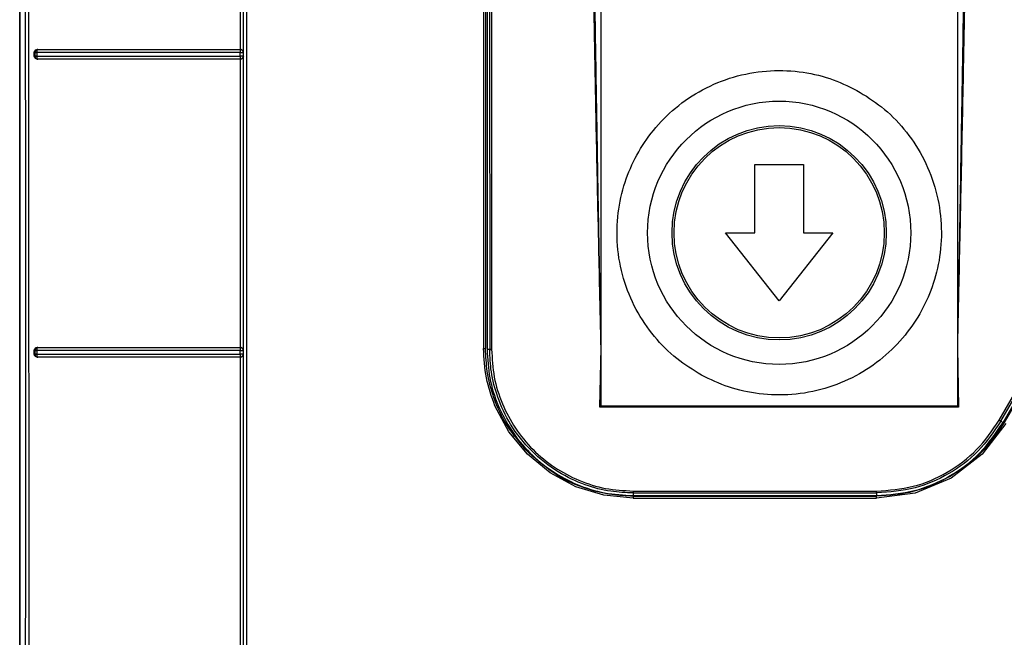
# Model space of a CAD drawing. Header units: inches. Extents: x 170 to 312, y 215 to 248.
# Tile 261 of 656: x 206.3326 to 206.4654, y 242.1165 to 242.1997. Entities that reach past the tile are written whole.
import ezdxf

# ---------------------------------------------------------------- set-up
doc = ezdxf.new("R2010")
doc.units = ezdxf.units.IN
doc.header["$LTSCALE"] = 0.25
doc.header["$MEASUREMENT"] = 0
doc.layers.add('MOTOR RH', color=7, linetype='Continuous')

msp = doc.modelspace()

# ---------------------------------------------------------------- linework, layer by layer
at = {"layer": 'MOTOR RH'}
for p, q in [((206.411, 242.14761), (206.411, 242.27595)), ((206.45903, 242.27595), (206.45903, 242.14761)), ((206.33265, 241.92392), (206.33265, 242.23936)), ((206.33265, 242.23936), (206.33265, 241.9417)), ((206.36239, 242.19567), (206.3624, 242.23451)), ((206.3628, 242.19528), (206.3628, 242.23489)), ((206.39516, 242.21438), (206.39517, 242.15537)), ((206.39542, 242.21441), (206.39543, 242.15536)), ((206.39564, 242.21429), (206.39564, 242.15524)), ((206.39598, 242.21429), (206.39599, 242.15524)), ((206.39624, 242.21429), (206.39625, 242.15527)), ((206.33503, 242.19567), (206.33508, 242.19566)), ((206.36238, 242.19566), (206.36239, 242.19567)), ((206.33461, 242.19475), (206.33461, 242.19528)), ((206.3347, 242.19527), (206.33461, 242.19528)), ((206.3347, 242.19476), (206.33461, 242.19475)), ((206.3347, 242.19527), (206.3347, 242.19476)), ((206.33497, 242.19527), (206.33497, 242.19477)), ((206.335, 242.19554), (206.33504, 242.19563)), ((206.33504, 242.1944), (206.335, 242.19449)), ((206.33509, 242.19437), (206.33503, 242.19436)), ((206.33506, 242.19438), (206.33504, 242.1944)), ((206.33509, 242.19437), (206.33506, 242.19438)), ((206.36237, 242.19476), (206.36238, 242.19527)), ((206.36237, 242.19476), (206.36238, 242.19465)), ((206.36238, 242.1944), (206.36238, 242.19436)), ((206.3624, 242.19436), (206.36238, 242.19436)), ((206.36239, 242.15551), (206.3624, 242.19436)), ((206.3628, 242.19528), (206.36277, 242.19526)), ((206.36277, 242.19526), (206.36277, 242.19476)), ((206.36277, 242.19476), (206.3628, 242.19474)), ((206.3628, 242.15513), (206.3628, 242.19474)), ((206.43173, 242.17096), (206.43173, 242.18015)), ((206.43173, 242.18015), (206.43829, 242.18015)), ((206.43829, 242.18015), (206.43829, 242.17096)), ((206.43501, 242.16178), (206.42779, 242.17096)), ((206.42779, 242.17096), (206.43173, 242.17096)), ((206.44223, 242.17096), (206.43501, 242.16178)), ((206.43829, 242.17096), (206.44223, 242.17096)), ((206.33461, 242.15459), (206.33461, 242.15513)), ((206.3347, 242.15511), (206.33461, 242.15513)), ((206.3347, 242.1546), (206.33461, 242.15459)), ((206.3347, 242.15511), (206.3347, 242.1546)), ((206.33497, 242.15511), (206.33497, 242.1546)), ((206.335, 242.15538), (206.33504, 242.15547)), ((206.33503, 242.15551), (206.33508, 242.1555)), ((206.36237, 242.1546), (206.36238, 242.15511)), ((206.36238, 242.1555), (206.36239, 242.15551)), ((206.3628, 242.15513), (206.36277, 242.15511)), ((206.36277, 242.15511), (206.36277, 242.1546)), ((206.36277, 242.1546), (206.3628, 242.15458)), ((206.3628, 242.11497), (206.3628, 242.15458)), ((206.39543, 242.15536), (206.39543, 242.15536)), ((206.39599, 242.15524), (206.39564, 242.15524)), ((206.41084, 242.14745), (206.411, 242.15548)), ((206.45903, 242.15548), (206.45919, 242.14745)), ((206.33504, 242.15424), (206.335, 242.15433)), ((206.33509, 242.15421), (206.33503, 242.1542)), ((206.33506, 242.15422), (206.33504, 242.15424)), ((206.33509, 242.15421), (206.33506, 242.15422)), ((206.36238, 242.15433), (206.36238, 242.15424)), ((206.36238, 242.15424), (206.36238, 242.15421)), ((206.3624, 242.1542), (206.36238, 242.15421)), ((206.36239, 242.11535), (206.3624, 242.1542)), ((206.46466, 242.1457), (206.46845, 242.15226)), ((206.46489, 242.14557), (206.46867, 242.15213)), ((206.46518, 242.1454), (206.46897, 242.15196)), ((206.46914, 242.15198), (206.46535, 242.14541)), ((206.39857, 242.14416), (206.3967, 242.14765)), ((206.411, 242.14761), (206.41084, 242.14745)), ((206.45919, 242.14745), (206.41084, 242.14745)), ((206.45903, 242.14761), (206.411, 242.14761)), ((206.45919, 242.14745), (206.45903, 242.14761)), ((206.46558, 242.14528), (206.46238, 242.14111)), ((206.46489, 242.14557), (206.46518, 242.1454)), ((206.40107, 242.14111), (206.39857, 242.14416)), ((206.40413, 242.1386), (206.40107, 242.14111)), ((206.46238, 242.14111), (206.45821, 242.1379)), ((206.40761, 242.13674), (206.40413, 242.1386)), ((206.45821, 242.1379), (206.45335, 242.13589)), ((206.41139, 242.13559), (206.40761, 242.13674)), ((206.41533, 242.13616), (206.44814, 242.13616)), ((206.41532, 242.1352), (206.41139, 242.13559)), ((206.41532, 242.13547), (206.44813, 242.13547)), ((206.41532, 242.1352), (206.44813, 242.1352)), ((206.41533, 242.1359), (206.44814, 242.1359)), ((206.41533, 242.1359), (206.41533, 242.13555)), ((206.41533, 242.13555), (206.44814, 242.13555)), ((206.45335, 242.13589), (206.44813, 242.1352)), ((206.44814, 242.1359), (206.44814, 242.13555))]:
    msp.add_line(p, q, dxfattribs=at)
for radius in [0.01774, 0.01444, 0.01417]:
    msp.add_circle((206.43501, 242.17096), radius, dxfattribs=at)
for points, knots in [([(206.33338, 242.23972), (206.33339, 242.21844), (206.33342, 242.1759), (206.33341, 242.11206), (206.33336, 242.04824), (206.33327, 241.98446), (206.33317, 241.94201), (206.33312, 241.92078)], [0, 0, 0, 0, 0.199984, 0.399977, 0.600029, 0.800023, 1, 1, 1, 1]), ([(206.33382, 242.2401), (206.33383, 242.22222), (206.33385, 242.18646), (206.33386, 242.13281), (206.33386, 242.09706), (206.33386, 242.07919)], [0, 0, 0, 0, 0.3333777, 0.6667111, 1, 1, 1, 1]), ([(206.36282, 241.92809), (206.36282, 241.94886), (206.36281, 241.99039), (206.36281, 242.05278), (206.36281, 242.1152), (206.36281, 242.17764), (206.36281, 242.21925), (206.36281, 242.24006)], [0, 0, 0, 0, 0.199959, 0.399961, 0.599979, 0.80001, 1, 1, 1, 1]), ([(206.36321, 242.24018), (206.36321, 242.2193), (206.36321, 242.17754), (206.36321, 242.11488), (206.36321, 242.05224), (206.36321, 241.98964), (206.36321, 241.94795), (206.36321, 241.92711)], [0, 0, 0, 0, 0.2, 0.4, 0.6, 0.8, 1, 1, 1, 1]), ([(206.411, 242.15548), (206.41094, 242.15806), (206.41084, 242.16288), (206.41069, 242.16957), (206.41055, 242.17598), (206.41042, 242.18239), (206.41028, 242.18901), (206.41016, 242.19558), (206.41002, 242.20298), (206.40987, 242.21124), (206.40973, 242.22033), (206.40961, 242.22929), (206.40955, 242.23532), (206.40952, 242.23825)], [0, 0, 0, 0, 0.093729, 0.174536, 0.24242, 0.325941, 0.407072, 0.482165, 0.564229, 0.675047, 0.781572, 0.893672, 1, 1, 1, 1]), ([(206.411, 242.15548), (206.41096, 242.1575), (206.41089, 242.16119), (206.4108, 242.16623), (206.41073, 242.17023), (206.41068, 242.17321), (206.41063, 242.17563), (206.41058, 242.17834), (206.41052, 242.18213), (206.41044, 242.18682), (206.41035, 242.19184), (206.41027, 242.1972), (206.41014, 242.20542), (206.40999, 242.21595), (206.40985, 242.22772), (206.40979, 242.23495), (206.40976, 242.23826)], [0, 0, 0, 0, 0.07319, 0.133984, 0.182381, 0.218382, 0.241987, 0.269928, 0.316673, 0.379251, 0.439861, 0.498505, 0.573594, 0.73788, 0.880015, 1, 1, 1, 1]), ([(206.46026, 242.23826), (206.46025, 242.23653), (206.46022, 242.23289), (206.46016, 242.22715), (206.46009, 242.22087), (206.46, 242.21404), (206.4599, 242.20667), (206.45979, 242.19931), (206.45969, 242.19292), (206.4596, 242.18764), (206.45952, 242.18304), (206.45945, 242.17893), (206.45939, 242.17546), (206.45933, 242.17216), (206.45926, 242.16796), (206.45915, 242.16223), (206.45907, 242.1579), (206.45903, 242.15548)], [0, 0, 0, 0, 0.062702, 0.131993, 0.207874, 0.290346, 0.379406, 0.475057, 0.557054, 0.610988, 0.666485, 0.723545, 0.759898, 0.792286, 0.843099, 0.912337, 1, 1, 1, 1]), ([(206.46051, 242.23825), (206.46048, 242.23527), (206.46042, 242.22912), (206.46029, 242.22), (206.46015, 242.21073), (206.45998, 242.20157), (206.45982, 242.19301), (206.45966, 242.185), (206.45951, 242.17794), (206.45936, 242.17085), (206.4592, 242.16353), (206.45909, 242.1583), (206.45903, 242.15548)], [0, 0, 0, 0, 0.108305, 0.22261, 0.330745, 0.444165, 0.554601, 0.640848, 0.734435, 0.810783, 0.897533, 1, 1, 1, 1]), ([(206.33461, 242.19528), (206.33461, 242.19531), (206.33462, 242.19536), (206.33465, 242.19545), (206.33473, 242.19556), (206.33486, 242.19565), (206.33497, 242.19566), (206.33503, 242.19567)], [0, 0, 0, 0, 0.116527, 0.229907, 0.466736, 0.729518, 1, 1, 1, 1]), ([(206.33503, 242.19567), (206.338, 242.19567), (206.34394, 242.19567), (206.35312, 242.19567), (206.3593, 242.19567), (206.36239, 242.19567)], [0, 0, 0, 0, 0.333152, 0.666752, 1, 1, 1, 1]), ([(206.36239, 242.19567), (206.36243, 242.19567), (206.36249, 242.19566), (206.36258, 242.19562), (206.36266, 242.19557), (206.3627, 242.19553), (206.36272, 242.1955)], [0, 0, 0, 0, 0.230859, 0.468557, 0.712686, 1, 1, 1, 1]), ([(206.33503, 242.19436), (206.33497, 242.19436), (206.33486, 242.19437), (206.33473, 242.19447), (206.33465, 242.19458), (206.33462, 242.19467), (206.33461, 242.19472), (206.33461, 242.19475)], [0, 0, 0, 0, 0.2717688, 0.5368517, 0.7738537, 0.8858453, 1, 1, 1, 1]), ([(206.33508, 242.19566), (206.33503, 242.19565), (206.33493, 242.19564), (206.33482, 242.19555), (206.33475, 242.19546), (206.33471, 242.19536), (206.3347, 242.1953), (206.3347, 242.19527)], [0, 0, 0, 0, 0.250906, 0.501408, 0.695045, 0.83371, 1, 1, 1, 1]), ([(206.3347, 242.19527), (206.33471, 242.19527), (206.33473, 242.19527), (206.33479, 242.19527), (206.33487, 242.19527), (206.33494, 242.19527), (206.33497, 242.19527)], [0, 0, 0, 0, 0.250008, 0.500005, 0.749993, 1, 1, 1, 1]), ([(206.33497, 242.19477), (206.33494, 242.19477), (206.33487, 242.19476), (206.33479, 242.19476), (206.33473, 242.19476), (206.33471, 242.19476), (206.3347, 242.19476)], [0, 0, 0, 0, 0.250113, 0.499997, 0.749888, 1, 1, 1, 1]), ([(206.3347, 242.19476), (206.33471, 242.19471), (206.33472, 242.19461), (206.33481, 242.19448), (206.33493, 242.19439), (206.33503, 242.19437), (206.33509, 242.19437)], [0, 0, 0, 0, 0.250029, 0.499997, 0.749969, 1, 1, 1, 1]), ([(206.33497, 242.19527), (206.33497, 242.1953), (206.33497, 242.19535), (206.33498, 242.19542), (206.33499, 242.19548), (206.335, 242.19552), (206.335, 242.19554)], [0, 0, 0, 0, 0.2500063, 0.5000148, 0.7500138, 1, 1, 1, 1]), ([(206.36238, 242.19527), (206.3593, 242.19527), (206.35313, 242.19527), (206.34393, 242.19527), (206.33796, 242.19527), (206.33497, 242.19527)], [0, 0, 0, 0, 0.331506, 0.664839, 1, 1, 1, 1]), ([(206.33497, 242.19477), (206.33796, 242.19476), (206.34393, 242.19476), (206.35312, 242.19476), (206.3593, 242.19476), (206.36237, 242.19476)], [0, 0, 0, 0, 0.335093, 0.668426, 1, 1, 1, 1]), ([(206.335, 242.19449), (206.335, 242.19451), (206.33499, 242.19455), (206.33498, 242.19462), (206.33497, 242.19469), (206.33497, 242.19474), (206.33497, 242.19477)], [0, 0, 0, 0, 0.24975, 0.499936, 0.750122, 1, 1, 1, 1]), ([(206.3624, 242.19436), (206.35931, 242.19436), (206.35312, 242.19436), (206.34394, 242.19436), (206.338, 242.19436), (206.33503, 242.19436)], [0, 0, 0, 0, 0.333449, 0.66692, 1, 1, 1, 1]), ([(206.33504, 242.19563), (206.33505, 242.19563), (206.33506, 242.19565), (206.33507, 242.19566), (206.33508, 242.19566), (206.33508, 242.19566), (206.33508, 242.19566)], [0, 0, 0, 0, 0.500013, 0.83434, 0.938283, 1, 1, 1, 1]), ([(206.33508, 242.19566), (206.33804, 242.19566), (206.34397, 242.19566), (206.35313, 242.19566), (206.3593, 242.19566), (206.36238, 242.19566)], [0, 0, 0, 0, 0.333018, 0.666912, 1, 1, 1, 1]), ([(206.36238, 242.19436), (206.3593, 242.19436), (206.35313, 242.19436), (206.34397, 242.19437), (206.33805, 242.19437), (206.33509, 242.19437)], [0, 0, 0, 0, 0.333072, 0.666957, 1, 1, 1, 1]), ([(206.36238, 242.19554), (206.36238, 242.19551), (206.36237, 242.19546), (206.36237, 242.19536), (206.36237, 242.1953), (206.36238, 242.19527)], [0, 0, 0, 0, 0.396825, 0.672899, 1, 1, 1, 1]), ([(206.36277, 242.19476), (206.36276, 242.19476), (206.36275, 242.19476), (206.36266, 242.19476), (206.36256, 242.19476), (206.36247, 242.19476), (206.36241, 242.19476), (206.36237, 242.19476)], [0, 0, 0, 0, 0.2509367, 0.5014619, 0.6987674, 0.8365444, 1, 1, 1, 1]), ([(206.36277, 242.19526), (206.36277, 242.1953), (206.36276, 242.19536), (206.36273, 242.19546), (206.36266, 242.19554), (206.3626, 242.1956), (206.36255, 242.19562), (206.36252, 242.19563), (206.3625, 242.19564), (206.36248, 242.19564), (206.36244, 242.19565), (206.3624, 242.19566), (206.36238, 242.19566)], [0, 0, 0, 0, 0.169717, 0.309821, 0.50036, 0.669269, 0.720735, 0.750058, 0.812687, 0.820426, 0.875276, 1, 1, 1, 1]), ([(206.36238, 242.19566), (206.36238, 242.19565), (206.36238, 242.19564), (206.36238, 242.19557), (206.36238, 242.19554)], [0, 0, 0, 0, 0.500043, 1, 1, 1, 1]), ([(206.36238, 242.19527), (206.3624, 242.19527), (206.36246, 242.19527), (206.36254, 242.19527), (206.36261, 242.19527), (206.36269, 242.19527), (206.36274, 242.19526), (206.36277, 242.19527), (206.36277, 242.19527), (206.36277, 242.19526)], [0, 0, 0, 0, 0.1448761, 0.2888763, 0.4064672, 0.5453396, 0.7784567, 0.8916654, 1, 1, 1, 1]), ([(206.36238, 242.19436), (206.36241, 242.19437), (206.36248, 242.19437), (206.36257, 242.19441), (206.36266, 242.19447), (206.36271, 242.19454), (206.36273, 242.19459), (206.36275, 242.19461), (206.36275, 242.19464), (206.36276, 242.19466), (206.36277, 242.1947), (206.36277, 242.19473), (206.36277, 242.19476)], [0, 0, 0, 0, 0.1706537, 0.3115785, 0.5034068, 0.6707761, 0.7218148, 0.75094, 0.8128715, 0.833619, 0.8750169, 1, 1, 1, 1]), ([(206.36238, 242.19465), (206.36238, 242.19462), (206.36238, 242.19456), (206.36238, 242.19451), (206.36238, 242.19449)], [0, 0, 0, 0, 0.5849878, 1, 1, 1, 1]), ([(206.36238, 242.19449), (206.36238, 242.19447), (206.36238, 242.19443), (206.36238, 242.19441), (206.36238, 242.1944)], [0, 0, 0, 0, 0.510853, 1, 1, 1, 1]), ([(206.36272, 242.19452), (206.3627, 242.1945), (206.36266, 242.19445), (206.36258, 242.1944), (206.36249, 242.19436), (206.36243, 242.19436), (206.3624, 242.19436)], [0, 0, 0, 0, 0.29194, 0.548646, 0.775454, 1, 1, 1, 1]), ([(206.36272, 242.1955), (206.36274, 242.19547), (206.36278, 242.1954), (206.36279, 242.19533), (206.36279, 242.1953), (206.3628, 242.19529), (206.3628, 242.19529), (206.3628, 242.19528)], [0, 0, 0, 0, 0.561295, 0.8701, 0.957428, 0.984304, 1, 1, 1, 1]), ([(206.3628, 242.19474), (206.36279, 242.1947), (206.36278, 242.19462), (206.36274, 242.19455), (206.36272, 242.19452)], [0, 0, 0, 0, 0.503791, 1, 1, 1, 1]), ([(206.42453, 242.15178), (206.4234, 242.15248), (206.42106, 242.15393), (206.41806, 242.15695), (206.41559, 242.16059), (206.41389, 242.16477), (206.41307, 242.16919), (206.41317, 242.1736), (206.41409, 242.17774), (206.41572, 242.1815), (206.41801, 242.1849), (206.42099, 242.18792), (206.42465, 242.19038), (206.42881, 242.19209), (206.43324, 242.19291), (206.43765, 242.1928), (206.44181, 242.19191), (206.44429, 242.19072), (206.44549, 242.19015)], [0, 0, 0, 0, 0.058258, 0.120006, 0.18432, 0.25, 0.31568, 0.379994, 0.441742, 0.5, 0.558258, 0.620006, 0.68432, 0.75, 0.81568, 0.879994, 0.941742, 1, 1, 1, 1]), ([(206.44549, 242.19015), (206.44663, 242.18944), (206.44897, 242.188), (206.45196, 242.18498), (206.45443, 242.18133), (206.45614, 242.17716), (206.45695, 242.17273), (206.45686, 242.16832), (206.45593, 242.16418), (206.4543, 242.16042), (206.45202, 242.15702), (206.44904, 242.15401), (206.44538, 242.15154), (206.44121, 242.14984), (206.43678, 242.14902), (206.43237, 242.14913), (206.42822, 242.15001), (206.42574, 242.1512), (206.42453, 242.15178)], [0, 0, 0, 0, 0.058258, 0.120006, 0.18432, 0.25, 0.31568, 0.379994, 0.441742, 0.5, 0.558258, 0.620006, 0.68432, 0.75, 0.81568, 0.879994, 0.941742, 1, 1, 1, 1]), ([(206.33461, 242.15513), (206.33461, 242.15515), (206.33462, 242.1552), (206.33465, 242.1553), (206.33473, 242.1554), (206.33486, 242.1555), (206.33497, 242.15551), (206.33503, 242.15551)], [0, 0, 0, 0, 0.116319, 0.229622, 0.466596, 0.72971, 1, 1, 1, 1]), ([(206.33503, 242.1542), (206.33497, 242.15421), (206.33486, 242.15422), (206.33473, 242.15431), (206.33465, 242.15442), (206.33462, 242.15451), (206.33461, 242.15456), (206.33461, 242.15459)], [0, 0, 0, 0, 0.270485, 0.533784, 0.770305, 0.883586, 1, 1, 1, 1]), ([(206.33508, 242.1555), (206.33503, 242.1555), (206.33493, 242.15548), (206.33481, 242.1554), (206.33475, 242.1553), (206.33471, 242.1552), (206.3347, 242.15514), (206.3347, 242.15511)], [0, 0, 0, 0, 0.250904, 0.501394, 0.694906, 0.833601, 1, 1, 1, 1]), ([(206.3347, 242.15511), (206.33471, 242.15511), (206.33473, 242.15511), (206.33479, 242.15511), (206.33487, 242.15511), (206.33494, 242.15511), (206.33497, 242.15511)], [0, 0, 0, 0, 0.249991, 0.499993, 0.749993, 1, 1, 1, 1]), ([(206.33497, 242.1546), (206.33494, 242.1546), (206.33487, 242.1546), (206.33479, 242.1546), (206.33473, 242.1546), (206.33471, 242.1546), (206.3347, 242.1546)], [0, 0, 0, 0, 0.250131, 0.500012, 0.749885, 1, 1, 1, 1]), ([(206.3347, 242.1546), (206.33471, 242.15455), (206.33472, 242.15445), (206.33481, 242.15432), (206.33493, 242.15423), (206.33503, 242.15422), (206.33509, 242.15421)], [0, 0, 0, 0, 0.250212, 0.499885, 0.749889, 1, 1, 1, 1]), ([(206.33497, 242.15511), (206.33497, 242.15513), (206.33497, 242.15518), (206.33498, 242.15526), (206.33499, 242.15532), (206.335, 242.15536), (206.335, 242.15538)], [0, 0, 0, 0, 0.250003, 0.499999, 0.750005, 1, 1, 1, 1]), ([(206.36238, 242.15511), (206.35928, 242.15511), (206.35309, 242.15511), (206.3439, 242.15511), (206.33794, 242.15511), (206.33497, 242.15511)], [0, 0, 0, 0, 0.333333, 0.666667, 1, 1, 1, 1]), ([(206.33497, 242.1546), (206.33794, 242.1546), (206.34389, 242.1546), (206.35309, 242.1546), (206.35928, 242.1546), (206.36237, 242.1546)], [0, 0, 0, 0, 0.333333, 0.666667, 1, 1, 1, 1]), ([(206.335, 242.15433), (206.335, 242.15435), (206.33499, 242.15439), (206.33498, 242.15446), (206.33497, 242.15453), (206.33497, 242.15458), (206.33497, 242.1546)], [0, 0, 0, 0, 0.249755, 0.499929, 0.750119, 1, 1, 1, 1]), ([(206.33503, 242.15551), (206.338, 242.15551), (206.34394, 242.15551), (206.35312, 242.15551), (206.3593, 242.15551), (206.36239, 242.15551)], [0, 0, 0, 0, 0.333094, 0.666813, 1, 1, 1, 1]), ([(206.33504, 242.15547), (206.33505, 242.15548), (206.33506, 242.15549), (206.33508, 242.1555), (206.33508, 242.1555), (206.33508, 242.1555), (206.33508, 242.1555)], [0, 0, 0, 0, 0.5642279, 0.8627549, 0.9515364, 1, 1, 1, 1]), ([(206.33508, 242.1555), (206.33804, 242.1555), (206.34397, 242.1555), (206.35313, 242.1555), (206.3593, 242.1555), (206.36238, 242.1555)], [0, 0, 0, 0, 0.333017, 0.666911, 1, 1, 1, 1]), ([(206.36238, 242.15538), (206.36238, 242.15535), (206.36237, 242.1553), (206.36237, 242.1552), (206.36237, 242.15514), (206.36238, 242.15511)], [0, 0, 0, 0, 0.395106, 0.671612, 1, 1, 1, 1]), ([(206.36277, 242.1546), (206.36276, 242.1546), (206.36275, 242.1546), (206.36266, 242.1546), (206.36256, 242.1546), (206.36247, 242.1546), (206.36241, 242.1546), (206.36237, 242.1546)], [0, 0, 0, 0, 0.250948, 0.501484, 0.698782, 0.836552, 1, 1, 1, 1]), ([(206.36237, 242.1546), (206.36237, 242.15455), (206.36238, 242.15449), (206.36238, 242.15443), (206.36238, 242.15438), (206.36238, 242.15435), (206.36238, 242.15433)], [0, 0, 0, 0, 0.49714, 0.578466, 0.721694, 1, 1, 1, 1]), ([(206.36277, 242.15511), (206.36277, 242.15514), (206.36276, 242.15521), (206.36273, 242.1553), (206.36266, 242.15539), (206.3626, 242.15544), (206.36255, 242.15546), (206.36252, 242.15547), (206.3625, 242.15548), (206.36248, 242.15549), (206.36244, 242.1555), (206.3624, 242.1555), (206.36238, 242.1555)], [0, 0, 0, 0, 0.169752, 0.309862, 0.50035, 0.66928, 0.720739, 0.750049, 0.812671, 0.833624, 0.87528, 1, 1, 1, 1]), ([(206.36238, 242.1555), (206.36238, 242.15549), (206.36238, 242.15548), (206.36238, 242.15541), (206.36238, 242.15538)], [0, 0, 0, 0, 0.500049, 1, 1, 1, 1]), ([(206.36238, 242.15511), (206.3624, 242.15511), (206.36246, 242.1551), (206.36254, 242.15511), (206.36261, 242.15511), (206.36269, 242.15511), (206.36274, 242.1551), (206.36277, 242.15511), (206.36277, 242.15511), (206.36277, 242.15511)], [0, 0, 0, 0, 0.1448426, 0.288912, 0.4062167, 0.5454476, 0.7785945, 0.8917454, 1, 1, 1, 1]), ([(206.36238, 242.15421), (206.36241, 242.15421), (206.36248, 242.15422), (206.36257, 242.15425), (206.36266, 242.15432), (206.36271, 242.15438), (206.36273, 242.15443), (206.36275, 242.15446), (206.36275, 242.15448), (206.36276, 242.1545), (206.36277, 242.15454), (206.36277, 242.15457), (206.36277, 242.1546)], [0, 0, 0, 0, 0.170607, 0.311515, 0.503405, 0.670584, 0.721671, 0.750935, 0.812871, 0.834085, 0.875021, 1, 1, 1, 1]), ([(206.36239, 242.15551), (206.36243, 242.15551), (206.36249, 242.1555), (206.36258, 242.15547), (206.36266, 242.15542), (206.3627, 242.15537), (206.36272, 242.15535)], [0, 0, 0, 0, 0.229537, 0.467792, 0.71078, 1, 1, 1, 1]), ([(206.36272, 242.15535), (206.36274, 242.15531), (206.36278, 242.15525), (206.36279, 242.15517), (206.36279, 242.15514), (206.3628, 242.15513), (206.3628, 242.15513)], [0, 0, 0, 0, 0.559988, 0.867961, 0.955984, 1, 1, 1, 1]), ([(206.3628, 242.15458), (206.36279, 242.15454), (206.36278, 242.15447), (206.36274, 242.1544), (206.36272, 242.15436)], [0, 0, 0, 0, 0.503579, 1, 1, 1, 1]), ([(206.39517, 242.15537), (206.39519, 242.15537), (206.39522, 242.15537), (206.39529, 242.15537), (206.39536, 242.15536), (206.39541, 242.15536), (206.39543, 242.15536), (206.39543, 242.15536), (206.39543, 242.15536)], [0, 0, 0, 0, 0.126359, 0.251273, 0.500023, 0.748778, 0.873684, 1, 1, 1, 1]), ([(206.3967, 242.14765), (206.39626, 242.14889), (206.39537, 242.15139), (206.39524, 242.15404), (206.39517, 242.15537)], [0, 0, 0, 0, 0.499244, 1, 1, 1, 1]), ([(206.40126, 242.14129), (206.40022, 242.14248), (206.39826, 242.14473), (206.39651, 242.14856), (206.39558, 242.15209), (206.39548, 242.15433), (206.39543, 242.15536)], [0, 0, 0, 0, 0.302481, 0.570006, 0.802527, 1, 1, 1, 1]), ([(206.39564, 242.15524), (206.39572, 242.15395), (206.39586, 242.15137), (206.39703, 242.14766), (206.39885, 242.14423), (206.40132, 242.14123), (206.40432, 242.13876), (206.40775, 242.13694), (206.41146, 242.13577), (206.41404, 242.13563), (206.41533, 242.13555)], [0, 0, 0, 0, 0.125, 0.25, 0.375, 0.5, 0.625, 0.75, 0.875, 1, 1, 1, 1]), ([(206.39599, 242.15524), (206.39599, 242.15524), (206.396, 242.15524), (206.39603, 242.15524), (206.39608, 242.15525), (206.39613, 242.15525), (206.39618, 242.15526), (206.39622, 242.15526), (206.39625, 242.15527)], [0, 0, 0, 0, 0.200606, 0.433554, 0.562809, 0.700299, 0.846022, 1, 1, 1, 1]), ([(206.41533, 242.1359), (206.41432, 242.13594), (206.41213, 242.13604), (206.40868, 242.13695), (206.405, 242.13869), (206.40152, 242.14144), (206.39877, 242.14493), (206.39703, 242.14862), (206.39613, 242.15206), (206.39603, 242.15424), (206.39599, 242.15524)], [0, 0, 0, 0, 0.09975, 0.21635, 0.349779, 0.500012, 0.650983, 0.784654, 0.901, 1, 1, 1, 1]), ([(206.39625, 242.15527), (206.39632, 242.15401), (206.39646, 242.1515), (206.3976, 242.14789), (206.39936, 242.14457), (206.40175, 242.14166), (206.40466, 242.13927), (206.40798, 242.13751), (206.41158, 242.13637), (206.41408, 242.13623), (206.41533, 242.13616)], [0, 0, 0, 0, 0.1257748, 0.2507498, 0.3755884, 0.500482, 0.6253602, 0.7502409, 0.875117, 1, 1, 1, 1]), ([(206.3624, 242.1542), (206.35931, 242.1542), (206.35312, 242.1542), (206.34394, 242.1542), (206.338, 242.1542), (206.33503, 242.1542)], [0, 0, 0, 0, 0.333374, 0.666979, 1, 1, 1, 1]), ([(206.36238, 242.15421), (206.3593, 242.15421), (206.35313, 242.15421), (206.34397, 242.15421), (206.33805, 242.15421), (206.33509, 242.15421)], [0, 0, 0, 0, 0.333074, 0.666959, 1, 1, 1, 1]), ([(206.36272, 242.15436), (206.3627, 242.15434), (206.36266, 242.15429), (206.36258, 242.15424), (206.36249, 242.15421), (206.36243, 242.1542), (206.3624, 242.1542)], [0, 0, 0, 0, 0.291589, 0.548416, 0.7754, 1, 1, 1, 1]), ([(206.44814, 242.13616), (206.4498, 242.13628), (206.45313, 242.13653), (206.45777, 242.13855), (206.46183, 242.14156), (206.46372, 242.14432), (206.46466, 242.1457)], [0, 0, 0, 0, 0.249999, 0.500001, 0.750003, 1, 1, 1, 1]), ([(206.46489, 242.14557), (206.46393, 242.14417), (206.46202, 242.14137), (206.45796, 242.13836), (206.45327, 242.1363), (206.44989, 242.13603), (206.44814, 242.1359)], [0, 0, 0, 0, 0.249995, 0.499994, 0.740007, 1, 1, 1, 1]), ([(206.44814, 242.13555), (206.44985, 242.13568), (206.45329, 242.13594), (206.45808, 242.13802), (206.46227, 242.14112), (206.46421, 242.14397), (206.46518, 242.1454)], [0, 0, 0, 0, 0.25, 0.5, 0.75, 1, 1, 1, 1]), ([(206.46535, 242.14541), (206.46438, 242.14396), (206.46243, 242.14105), (206.45953, 242.13911), (206.45807, 242.13813)], [0, 0, 0, 0, 0.499997, 1, 1, 1, 1]), ([(206.46466, 242.1457), (206.46469, 242.14568), (206.46475, 242.14565), (206.46482, 242.1456), (206.46487, 242.14557), (206.46488, 242.14557), (206.46489, 242.14557)], [0, 0, 0, 0, 0.25, 0.500005, 0.750004, 1, 1, 1, 1]), ([(206.41532, 242.13547), (206.41437, 242.13551), (206.41223, 242.1356), (206.40876, 242.13646), (206.40483, 242.13819), (206.40251, 242.14021), (206.40126, 242.14129)], [0, 0, 0, 0, 0.183203, 0.410987, 0.683281, 1, 1, 1, 1]), ([(206.45807, 242.13813), (206.45648, 242.13735), (206.45334, 242.13581), (206.44985, 242.13558), (206.44813, 242.13547)], [0, 0, 0, 0, 0.505911, 1, 1, 1, 1]), ([(206.41533, 242.13616), (206.41533, 242.13612), (206.41533, 242.13606), (206.41533, 242.13597), (206.41533, 242.13591), (206.41533, 242.1359), (206.41533, 242.1359)], [0, 0, 0, 0, 0.250002, 0.5, 0.750005, 1, 1, 1, 1]), ([(206.44814, 242.1359), (206.44814, 242.1359), (206.44814, 242.13591), (206.44814, 242.13597), (206.44814, 242.13606), (206.44814, 242.13612), (206.44814, 242.13616)], [0, 0, 0, 0, 0.2499955, 0.4999998, 0.7499978, 1, 1, 1, 1]), ([(206.41532, 242.13547), (206.41532, 242.13546), (206.41532, 242.13546), (206.41532, 242.1354), (206.41532, 242.13531), (206.41532, 242.13524), (206.41532, 242.1352)], [0, 0, 0, 0, 0.249998, 0.499996, 0.749995, 1, 1, 1, 1]), ([(206.44813, 242.1352), (206.44813, 242.13524), (206.44813, 242.13531), (206.44813, 242.1354), (206.44813, 242.13546), (206.44813, 242.13546), (206.44813, 242.13547)], [0, 0, 0, 0, 0.25, 0.499998, 0.749999, 1, 1, 1, 1])]:
    msp.add_open_spline(points, degree=3, knots=knots, dxfattribs=at)

doc.saveas('drawing.dxf')
